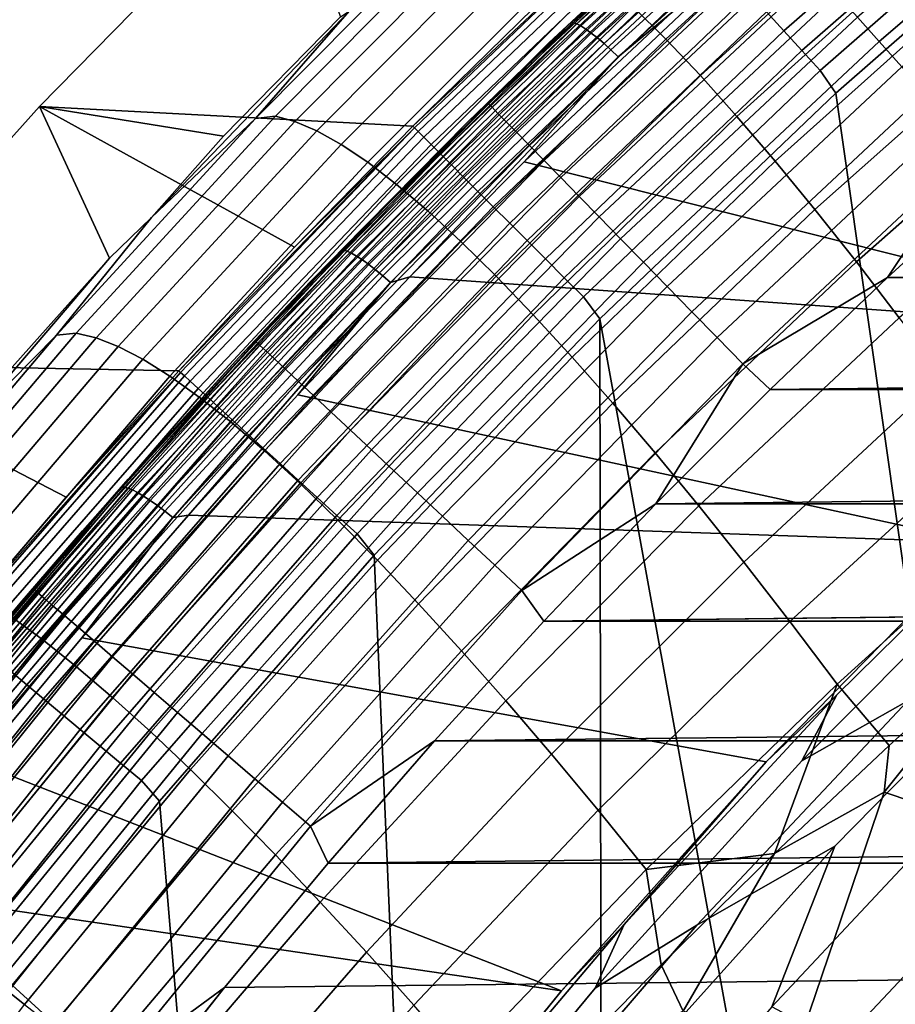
# Model space of a CAD drawing. Header units: metres. Extents: x -109 to 109, y -342 to 66.
# Tile 233 of 512: x -21.32 to -18.06, y 16.6 to 20.26. Entities that reach past the tile are written whole.
import ezdxf

# ---------------------------------------------------------------- set-up
doc = ezdxf.new("R2010")
doc.units = ezdxf.units.M
doc.layers.add('solid_K_24_62_16_000B91', color=7, linetype='CONTINUOUS')

msp = doc.modelspace()

# ---------------------------------------------------------------- linework, layer by layer
at = {"layer": 'solid_K_24_62_16_000B91'}
for points in [[(-17.842268, 21.514074, 46.173607), (-18.764767, 20.716875, 45.998764), (-19.349756, 20.173321, 83.426178), (-18.422287, 21.021067, 83.426178)], [(-17.610226, 21.100668, 30.917702), (-18.538956, 20.289537, 30.917702), (-18.474213, 20.218681, 30.953533), (-17.548725, 21.026979, 30.953533)], [(-18.373962, 21.061283, 46.044914), (-19.266317, 20.250523, 45.865173), (-18.764767, 20.716875, 45.998764)], [(-18.365559, 21.060125, 46.006561), (-19.257513, 20.249727, 45.8269), (-19.266317, 20.250523, 45.865173), (-18.373962, 21.061283, 46.044914)], [(-18.353992, 21.055079, 45.96936), (-19.245398, 20.245178, 45.78981), (-19.257513, 20.249727, 45.8269), (-18.365559, 21.060125, 46.006561)], [(-18.339462, 21.046227, 45.933956), (-19.230179, 20.236956, 45.754543), (-19.245398, 20.245178, 45.78981), (-18.353992, 21.055079, 45.96936)], [(-18.32222, 21.033726, 45.900951), (-19.212118, 20.225197, 45.721703), (-19.230179, 20.236956, 45.754543), (-18.339462, 21.046227, 45.933956)], [(-19.035259, 20.308283, -19.223019), (-18.238462, 21.040667, -19.13942), (-18.119801, 20.9142, -19.482697), (-18.913822, 20.18799, -19.554562)], [(-17.283556, 21.054626, 84.701141), (-18.200829, 20.269445, 84.701141), (-18.120041, 20.179186, 84.768677), (-17.206841, 20.960882, 84.768677)], [(-18.670053, 20.793674, 83.562515), (-18.422287, 21.021067, 83.426178), (-19.349756, 20.173321, 83.426178)], [(-18.302561, 21.017786, 45.870911), (-19.191523, 20.210108, 45.691853), (-19.212118, 20.225197, 45.721703), (-18.32222, 21.033726, 45.900951)], [(-18.280819, 20.998684, 45.844349), (-19.168749, 20.191942, 45.665501), (-19.191523, 20.210108, 45.691853), (-18.302561, 21.017786, 45.870911)], [(-17.548725, 21.026979, 30.953533), (-18.474213, 20.218681, 30.953533), (-18.407335, 20.145491, 30.979355), (-17.485199, 20.950863, 30.979355)], [(-18.257368, 20.976746, 45.821728), (-19.144186, 20.171017, 45.643101), (-19.168749, 20.191942, 45.665501), (-18.280819, 20.998684, 45.844349)], [(-18.232613, 20.952347, 45.803425), (-19.118254, 20.147686, 45.625038), (-19.144186, 20.171017, 45.643101), (-18.257368, 20.976746, 45.821728)], [(-18.206976, 20.925907, 45.789764), (-19.0914, 20.122353, 45.611622), (-19.118254, 20.147686, 45.625038), (-18.232613, 20.952347, 45.803425)], [(-17.485199, 20.950863, 30.979355), (-18.407335, 20.145491, 30.979355), (-18.339027, 20.070734, 30.994898), (-17.420313, 20.873117, 30.994898)], [(-17.206841, 20.960882, 84.768677), (-18.120041, 20.179186, 84.768677), (-18.035437, 20.084665, 84.824738), (-17.126501, 20.862711, 84.824738)], [(-18.206976, 20.925907, 45.789764), (-18.562588, 20.560162, 45.706104), (-19.0914, 20.122353, 45.611622)], [(-18.913822, 20.18799, -19.554562), (-18.119801, 20.9142, -19.482697), (-17.993982, 20.77109, -19.816877), (-18.785028, 20.051809, -19.877163)], [(-19.405348, 20.303947, 30.034899), (-20.34453, 20.855053), (-21.245571, 19.936373), (-19.855944, 19.863518, 30.034899)], [(-20.125645, 20.270897, -16.319471), (-20.560598, 19.826248, -16.385927), (-21.245571, 19.936373), (-20.34453, 20.855053)], [(-17.420313, 20.873117, 30.994898), (-18.339027, 20.070734, 30.994898), (-18.281124, 19.98698, 31), (-17.365379, 20.787556, 31)], [(-18.670053, 20.793674, 83.562515), (-19.349756, 20.173321, 83.426178), (-19.574427, 19.94742, 83.562515)], [(-18.670053, 20.793674, 83.562515), (-19.574427, 19.94742, 83.562515), (-19.561157, 19.933853, 83.699898), (-18.657398, 20.779533, 83.699898)], [(-18.657398, 20.779533, 83.699898), (-19.561157, 19.933853, 83.699898), (-19.539072, 19.911274, 83.834938), (-18.636333, 20.756001, 83.834938)], [(-16.970552, 16.970573, 31), (-17.365379, 20.787556, 31), (-18.281124, 19.98698, 31), (-17.736244, 16.168659, 31)], [(-18.636333, 20.756001, 83.834938), (-19.539072, 19.911274, 83.834938), (-19.50836, 19.879875, 83.966492), (-18.60704, 20.723272, 83.966492)], [(-18.785028, 20.051809, -19.877163), (-17.993982, 20.77109, -19.816877), (-17.861414, 20.611885, -20.141155), (-18.649292, 19.900261, -20.19005)], [(-18.764767, 20.716875, 45.998764), (-19.6528, 19.879177, 45.815044), (-20.238258, 19.284819, 83.426178), (-19.349756, 20.173321, 83.426178)], [(-18.939175, 20.727547, 30.136866), (-19.405348, 20.303947, 30.034899), (-19.855944, 19.863518, 30.034899)], [(-19.849833, 19.857182, 30.136866), (-18.939175, 20.727547, 30.136866), (-19.855944, 19.863518, 30.034899)], [(-19.836256, 19.843601, 30.237499), (-18.926222, 20.713369, 30.237499), (-18.939175, 20.727547, 30.136866), (-19.849833, 19.857182, 30.136866)], [(-18.926222, 20.713369, 30.237499), (-19.836256, 19.843601, 30.237499), (-19.815474, 19.822809, 30.335642), (-18.906391, 20.691668, 30.335642)], [(-19.266317, 20.250523, 45.865173), (-19.6528, 19.879177, 45.815044), (-18.764767, 20.716875, 45.998764)], [(-18.60704, 20.723272, 83.966492), (-19.50836, 19.879875, 83.966492), (-19.469282, 19.839924, 84.093422), (-18.569769, 20.681633, 84.093422)], [(-20.441929, 19.892145, -16.900801), (-19.666836, 20.673038, -16.730398), (-19.592552, 20.680992, -17.096046), (-20.367905, 19.90032, -17.254318)], [(-20.093655, 20.291533, -16.447681), (-19.666836, 20.673038, -16.730398), (-20.441929, 19.892145, -16.900801)], [(-20.367905, 19.90032, -17.254318), (-19.592552, 20.680992, -17.096046), (-19.521057, 20.660742, -17.461981), (-20.295223, 19.881504, -17.607929)], [(-18.906391, 20.691668, 30.335642), (-19.815474, 19.822809, 30.335642), (-19.787699, 19.795025, 30.430262), (-18.879892, 20.662664, 30.430262)], [(-18.569769, 20.681633, 84.093422), (-19.469282, 19.839924, 84.093422), (-19.422176, 19.791763, 84.214653), (-18.524837, 20.631435, 84.214653)], [(-20.295223, 19.881504, -17.607929), (-19.521057, 20.660742, -17.461981), (-19.440767, 20.623711, -17.824684), (-20.213554, 19.846722, -17.958279)], [(-18.879892, 20.662664, 30.430262), (-19.787699, 19.795025, 30.430262), (-19.753227, 19.76054, 30.520365), (-18.847002, 20.626669, 30.520365)], [(-20.213554, 19.846722, -17.958279), (-19.440767, 20.623711, -17.824684), (-19.35186, 20.569921, -18.183149), (-20.123083, 19.795998, -18.304388)], [(-18.847002, 20.626669, 30.520365), (-19.753227, 19.76054, 30.520365), (-19.712418, 19.719717, 30.605007), (-18.808064, 20.584055, 30.605007)], [(-18.524837, 20.631435, 84.214653), (-19.422176, 19.791763, 84.214653), (-19.367441, 19.735804, 84.32914), (-18.472631, 20.573109, 84.32914)], [(-18.649292, 19.900261, -20.19005), (-17.861414, 20.611885, -20.141155), (-17.722506, 20.437132, -20.454723), (-18.50703, 19.733866, -20.492443)], [(-20.123083, 19.795998, -18.304388), (-19.35186, 20.569921, -18.183149), (-19.25452, 20.499401, -18.536364), (-20.023994, 19.729359, -18.645285)], [(-18.808064, 20.584055, 30.605007), (-19.712418, 19.719717, 30.605007), (-19.665699, 19.672981, 30.683298), (-18.763489, 20.535273, 30.683298)], [(-18.562588, 20.560162, 45.706104), (-16.025553, 19.835035, 45.545349), (-16.900541, 19.093813, 45.381023), (-19.441216, 19.731426, 45.522377)], [(-19.0914, 20.122353, 45.611622), (-18.562588, 20.560162, 45.706104), (-19.441216, 19.731426, 45.522377)], [(-18.472631, 20.573109, 84.32914), (-19.367441, 19.735804, 84.32914), (-19.305546, 19.672523, 84.435905), (-18.413597, 20.507154, 84.435905)], [(-18.562588, 20.560162, 45.706104), (-15.455422, 20.282452, 45.644539), (-16.025553, 19.835035, 45.545349)], [(-18.763489, 20.535273, 30.683298), (-19.665699, 19.672981, 30.683298), (-19.613564, 19.620827, 30.754417), (-18.713745, 20.480831, 30.754417)], [(-20.023994, 19.729359, -18.645285), (-19.25452, 20.499401, -18.536364), (-19.148924, 20.412176, -18.883322), (-19.916471, 19.646826, -18.979996)], [(-18.413597, 20.507154, 84.435905), (-19.305546, 19.672523, 84.435905), (-19.23702, 19.602465, 84.534042), (-18.348236, 20.434132, 84.534042)], [(-18.713745, 20.480831, 30.754417), (-19.613564, 19.620827, 30.754417), (-19.556557, 19.563799, 30.817619), (-18.659355, 20.421305, 30.817619)], [(-18.659355, 20.421305, 30.817619), (-19.556557, 19.563799, 30.817619), (-19.495277, 19.502499, 30.872238), (-18.600887, 20.357317, 30.872238)], [(-18.348236, 20.434132, 84.534042), (-19.23702, 19.602465, 84.534042), (-19.162451, 19.526226, 84.622704), (-18.277111, 20.35467, 84.622704)], [(-18.50703, 19.733866, -20.492443), (-17.722506, 20.437132, -20.454723), (-17.577662, 20.247377, -20.756775), (-18.358664, 19.553146, -20.783564)], [(-19.916471, 19.646826, -18.979996), (-19.148924, 20.412176, -18.883322), (-19.035259, 20.308283, -19.223019), (-19.800701, 19.548431, -19.307547)], [(-18.600887, 20.357317, 30.872238), (-19.495277, 19.502499, 30.872238), (-19.430368, 19.437567, 30.917702), (-18.538956, 20.289537, 30.917702)], [(-18.277111, 20.35467, 84.622704), (-19.162451, 19.526226, 84.622704), (-19.082472, 19.444458, 84.701141), (-18.200829, 20.269445, 84.701141)], [(-19.800701, 19.548431, -19.307547), (-19.035259, 20.308283, -19.223019), (-18.913822, 20.18799, -19.554562), (-19.676987, 19.434433, -19.627077)], [(-20.093655, 20.291533, -16.447681), (-20.829683, 19.523787, -16.625793), (-20.560598, 19.826248, -16.385927), (-20.125645, 20.270897, -16.319471)], [(-20.093655, 20.291533, -16.447681), (-20.441929, 19.892145, -16.900801), (-20.829683, 19.523787, -16.625793)], [(-18.538956, 20.289537, 30.917702), (-19.430368, 19.437567, 30.917702), (-19.362513, 19.369686, 30.953533), (-18.474213, 20.218681, 30.953533)], [(-18.200829, 20.269445, 84.701141), (-19.082472, 19.444458, 84.701141), (-18.99777, 19.357862, 84.768677), (-18.120041, 20.179186, 84.768677)], [(-19.266317, 20.250523, 45.865173), (-20.12204, 19.402998, 45.67728), (-19.6528, 19.879177, 45.815044)], [(-19.257513, 20.249727, 45.8269), (-20.112854, 19.40258, 45.639091), (-20.12204, 19.402998, 45.67728), (-19.266317, 20.250523, 45.865173)], [(-19.245398, 20.245178, 45.78981), (-20.100212, 19.398552, 45.602119), (-20.112854, 19.40258, 45.639091), (-19.257513, 20.249727, 45.8269)], [(-19.230179, 20.236956, 45.754543), (-20.084333, 19.390982, 45.566998), (-20.100212, 19.398552, 45.602119), (-19.245398, 20.245178, 45.78981)], [(-19.212118, 20.225197, 45.721703), (-20.065489, 19.379999, 45.534328), (-20.084333, 19.390982, 45.566998), (-19.230179, 20.236956, 45.754543)], [(-18.358664, 19.553146, -20.783564), (-17.577662, 20.247377, -20.756775), (-17.42729, 20.043167, -21.046503), (-18.204609, 19.35862, -21.062634)], [(-19.191523, 20.210108, 45.691853), (-20.044003, 19.365793, 45.504673), (-20.065489, 19.379999, 45.534328), (-19.212118, 20.225197, 45.721703)], [(-19.168749, 20.191942, 45.665501), (-20.020241, 19.348606, 45.478535), (-20.044003, 19.365793, 45.504673), (-19.191523, 20.210108, 45.691853)], [(-18.474213, 20.218681, 30.953533), (-19.362513, 19.369686, 30.953533), (-19.292421, 19.299568, 30.979355), (-18.407335, 20.145491, 30.979355)], [(-19.574427, 19.94742, 83.562515), (-19.349756, 20.173321, 83.426178), (-20.238258, 19.284819, 83.426178)], [(-19.144186, 20.171017, 45.643101), (-19.994614, 19.328733, 45.456371), (-20.020241, 19.348606, 45.478535), (-19.168749, 20.191942, 45.665501)], [(-19.118254, 20.147686, 45.625038), (-19.967558, 19.306519, 45.438557), (-19.994614, 19.328733, 45.456371), (-19.144186, 20.171017, 45.643101)], [(-19.676987, 19.434433, -19.627077), (-18.913822, 20.18799, -19.554562), (-18.785028, 20.051809, -19.877163), (-19.54575, 19.305315, -19.937836)], [(-18.120041, 20.179186, 84.768677), (-18.99777, 19.357862, 84.768677), (-18.909069, 19.267176, 84.824738), (-18.035437, 20.084665, 84.824738)], [(-19.0914, 20.122353, 45.611622), (-19.939537, 19.282337, 45.425392), (-19.967558, 19.306519, 45.438557), (-19.118254, 20.147686, 45.625038)], [(-19.0914, 20.122353, 45.611622), (-19.867189, 19.302452, 45.427277), (-19.939537, 19.282337, 45.425392)], [(-19.0914, 20.122353, 45.611622), (-19.441216, 19.731426, 45.522377), (-19.867189, 19.302452, 45.427277)], [(-18.407335, 20.145491, 30.979355), (-19.292421, 19.299568, 30.979355), (-19.220829, 19.227949, 30.994898), (-18.339027, 20.070734, 30.994898)], [(-18.035437, 20.084665, 84.824738), (-18.909069, 19.267176, 84.824738), (-18.817127, 19.173176, 84.868843), (-17.947742, 19.986691, 84.868843)], [(-19.54575, 19.305315, -19.937836), (-18.785028, 20.051809, -19.877163), (-18.649292, 19.900261, -20.19005), (-19.407415, 19.16157, -20.239071)], [(-18.339027, 20.070734, 30.994898), (-19.220829, 19.227949, 30.994898), (-19.159988, 19.146116, 31), (-18.281124, 19.98698, 31)], [(-18.204609, 19.35862, -21.062634), (-17.42729, 20.043167, -21.046503), (-17.271801, 19.825052, -21.323099), (-18.045282, 19.150812, -21.328878)], [(-17.736244, 16.168659, 31), (-18.281124, 19.98698, 31), (-19.159988, 19.146116, 31), (-18.464031, 15.332304, 31)], [(-17.947742, 19.986691, 84.868843), (-18.817127, 19.173176, 84.868843), (-18.722729, 19.076666, 84.900612), (-17.857706, 19.886101, 84.900612)], [(-19.574427, 19.94742, 83.562515), (-20.238258, 19.284819, 83.426178), (-20.440481, 19.061989, 83.562515)], [(-19.574427, 19.94742, 83.562515), (-20.440481, 19.061989, 83.562515), (-20.426624, 19.049023, 83.699898), (-19.561157, 19.933853, 83.699898)], [(-20.296545, 19.41309, 30.034899), (-21.245571, 19.936373), (-22.105202, 18.978758), (-20.726933, 18.95289, 30.034899)], [(-20.985737, 19.372169, -16.454189), (-21.400854, 18.908878, -16.524313), (-22.105202, 18.978758), (-21.245571, 19.936373)], [(-20.296545, 19.41309, 30.034899), (-19.855944, 19.863518, 30.034899), (-21.245571, 19.936373)], [(-20.829683, 19.523787, -16.625793), (-20.985737, 19.372169, -16.454189), (-21.245571, 19.936373), (-20.560598, 19.826248, -16.385927)], [(-21.182762, 19.085155, -17.073826), (-20.441929, 19.892145, -16.900801), (-20.367905, 19.90032, -17.254318), (-21.10914, 19.093491, -17.41493)], [(-21.10914, 19.093491, -17.41493), (-20.367905, 19.90032, -17.254318), (-20.295223, 19.881504, -17.607929), (-21.035517, 19.076128, -17.755928)], [(-19.561157, 19.933853, 83.699898), (-20.426624, 19.049023, 83.699898), (-20.403563, 19.027443, 83.834938), (-19.539072, 19.911274, 83.834938)], [(-19.539072, 19.911274, 83.834938), (-20.403563, 19.027443, 83.834938), (-20.37149, 18.997433, 83.966492), (-19.50836, 19.879875, 83.966492)], [(-19.407415, 19.16157, -20.239071), (-18.649292, 19.900261, -20.19005), (-18.50703, 19.733866, -20.492443), (-19.262409, 19.003693, -20.530039)], [(-20.829683, 19.523787, -16.625793), (-20.441929, 19.892145, -16.900801), (-21.182762, 19.085155, -17.073826)], [(-21.035517, 19.076128, -17.755928), (-20.295223, 19.881504, -17.607929), (-20.213554, 19.846722, -17.958279), (-20.952763, 19.043631, -18.093634)], [(-19.6528, 19.879177, 45.815044), (-20.504541, 19.002417, 45.622757), (-20.238258, 19.284819, 83.426178)], [(-20.12204, 19.402998, 45.67728), (-20.504541, 19.002417, 45.622757), (-19.6528, 19.879177, 45.815044)], [(-19.50836, 19.879875, 83.966492), (-20.37149, 18.997433, 83.966492), (-20.330685, 18.959249, 84.093422), (-19.469282, 19.839924, 84.093422)], [(-19.849833, 19.857182, 30.136866), (-19.855944, 19.863518, 30.034899), (-20.296545, 19.41309, 30.034899)], [(-17.857706, 19.886101, 84.900612), (-18.722729, 19.076666, 84.900612), (-18.626682, 18.978472, 84.919785), (-17.766098, 19.783752, 84.919785)], [(-20.952763, 19.043631, -18.093634), (-20.213554, 19.846722, -17.958279), (-20.123083, 19.795998, -18.304388), (-20.861065, 18.996019, -18.427109)], [(-19.849833, 19.857182, 30.136866), (-20.296545, 19.41309, 30.034899), (-20.726933, 18.95289, 30.034899)], [(-20.720533, 18.946846, 30.136866), (-19.849833, 19.857182, 30.136866), (-20.726933, 18.95289, 30.034899)], [(-20.706362, 18.933889, 30.237499), (-19.836256, 19.843601, 30.237499), (-19.849833, 19.857182, 30.136866), (-20.720533, 18.946846, 30.136866)], [(-19.836256, 19.843601, 30.237499), (-20.706362, 18.933889, 30.237499), (-20.684668, 18.914051, 30.335642), (-19.815474, 19.822809, 30.335642)], [(-19.469282, 19.839924, 84.093422), (-20.330685, 18.959249, 84.093422), (-20.281494, 18.913219, 84.214653), (-19.422176, 19.791763, 84.214653)], [(-20.861065, 18.996019, -18.427109), (-20.123083, 19.795998, -18.304388), (-20.023994, 19.729359, -18.645285), (-20.760607, 18.933317, -18.755413)], [(-19.815474, 19.822809, 30.335642), (-20.684668, 18.914051, 30.335642), (-20.655674, 18.887541, 30.430262), (-19.787699, 19.795025, 30.430262)], [(-19.787699, 19.795025, 30.430262), (-20.655674, 18.887541, 30.430262), (-20.61969, 18.854635, 30.520365), (-19.753227, 19.76054, 30.520365)], [(-19.422176, 19.791763, 84.214653), (-20.281494, 18.913219, 84.214653), (-20.224337, 18.859735, 84.32914), (-19.367441, 19.735804, 84.32914)], [(-19.753227, 19.76054, 30.520365), (-20.61969, 18.854635, 30.520365), (-20.577091, 18.815683, 30.605007), (-19.712418, 19.719717, 30.605007)], [(-17.766098, 19.783752, 84.919785), (-18.626682, 18.978472, 84.919785), (-18.089027, 19.30094, 84.926178)], [(-17.766098, 19.783752, 84.919785), (-18.089027, 19.30094, 84.926178), (-17.643496, 19.707703, 84.926178)], [(-20.760607, 18.933317, -18.755413), (-20.023994, 19.729359, -18.645285), (-19.916471, 19.646826, -18.979996), (-20.651577, 18.855547, -19.077606)], [(-19.712418, 19.719717, 30.605007), (-20.577091, 18.815683, 30.605007), (-20.528324, 18.771091, 30.683298), (-19.665699, 19.672981, 30.683298)], [(-19.367441, 19.735804, 84.32914), (-20.224337, 18.859735, 84.32914), (-20.159704, 18.799255, 84.435905), (-19.305546, 19.672523, 84.435905)], [(-19.867189, 19.302452, 45.427277), (-19.441216, 19.731426, 45.522377), (-16.900541, 19.093813, 45.381023)], [(-19.262409, 19.003693, -20.530039), (-18.50703, 19.733866, -20.492443), (-18.358664, 19.553146, -20.783564), (-19.111158, 18.83218, -20.80999)], [(17.643488, 19.707708, 84.926178), (-17.643496, 19.707703, 84.926178), (-18.089027, 19.30094, 84.926178)], [(18.08902, 19.300947, 84.926178), (17.643488, 19.707708, 84.926178), (-18.089027, 19.30094, 84.926178)], [(-20.651577, 18.855547, -19.077606), (-19.916471, 19.646826, -18.979996), (-19.800701, 19.548431, -19.307547), (-20.534164, 18.762733, -19.392752)], [(-19.665699, 19.672981, 30.683298), (-20.528324, 18.771091, 30.683298), (-20.473902, 18.721327, 30.754417), (-19.613564, 19.620827, 30.754417)], [(-19.305546, 19.672523, 84.435905), (-20.159704, 18.799255, 84.435905), (-20.088146, 18.732296, 84.534042), (-19.23702, 19.602465, 84.534042)], [(-19.613564, 19.620827, 30.754417), (-20.473902, 18.721327, 30.754417), (-20.414394, 18.666914, 30.817619), (-19.556557, 19.563799, 30.817619)], [(-19.23702, 19.602465, 84.534042), (-20.088146, 18.732296, 84.534042), (-20.010277, 18.659431, 84.622704), (-19.162451, 19.526226, 84.622704)], [(-20.534164, 18.762733, -19.392752), (-19.800701, 19.548431, -19.307547), (-19.676987, 19.434433, -19.627077), (-20.408678, 18.655123, -19.700018)], [(-19.556557, 19.563799, 30.817619), (-20.414394, 18.666914, 30.817619), (-20.350426, 18.608423, 30.872238), (-19.495277, 19.502499, 30.872238)], [(-19.111158, 18.83218, -20.80999), (-18.358664, 19.553146, -20.783564), (-18.204609, 19.35862, -21.062634), (-18.954086, 18.647524, -21.078178)], [(-21.182762, 19.085155, -17.073826), (-21.533175, 18.732281, -16.806475), (-20.985737, 19.372169, -16.454189), (-20.829683, 19.523787, -16.625793)], [(-19.495277, 19.502499, 30.872238), (-20.350426, 18.608423, 30.872238), (-20.282671, 18.546469, 30.917702), (-19.430368, 19.437567, 30.917702)], [(-19.162451, 19.526226, 84.622704), (-20.010277, 18.659431, 84.622704), (-19.92676, 18.581282, 84.701141), (-19.082472, 19.444458, 84.701141)], [(-20.408678, 18.655123, -19.700018), (-19.676987, 19.434433, -19.627077), (-19.54575, 19.305315, -19.937836), (-20.275543, 18.533171, -19.998686)], [(-19.430368, 19.437567, 30.917702), (-20.282671, 18.546469, 30.917702), (-20.211838, 18.481699, 30.953533), (-19.362513, 19.369686, 30.953533)], [(-19.082472, 19.444458, 84.701141), (-19.92676, 18.581282, 84.701141), (-19.83831, 18.498516, 84.768677), (-18.99777, 19.357862, 84.768677)], [(-20.12204, 19.402998, 45.67728), (-20.939661, 18.52039, 45.481613), (-20.504541, 19.002417, 45.622757)], [(-20.112854, 19.40258, 45.639091), (-20.930111, 18.520365, 45.443508), (-20.939661, 18.52039, 45.481613), (-20.12204, 19.402998, 45.67728)], [(-20.100212, 19.398552, 45.602119), (-20.916971, 18.516876, 45.406654), (-20.930111, 18.520365, 45.443508), (-20.112854, 19.40258, 45.639091)], [(-20.084333, 19.390982, 45.566998), (-20.900463, 18.509983, 45.371685), (-20.916971, 18.516876, 45.406654), (-20.100212, 19.398552, 45.602119)], [(-20.065489, 19.379999, 45.534328), (-20.880873, 18.499807, 45.339195), (-20.900463, 18.509983, 45.371685), (-20.084333, 19.390982, 45.566998)], [(-21.533175, 18.732281, -16.806475), (-21.400854, 18.908878, -16.524313), (-20.985737, 19.372169, -16.454189)], [(-20.044003, 19.365793, 45.504673), (-20.858536, 18.486519, 45.309742), (-20.880873, 18.499807, 45.339195), (-20.065489, 19.379999, 45.534328)], [(-20.020241, 19.348606, 45.478535), (-20.833834, 18.470346, 45.283833), (-20.858536, 18.486519, 45.309742), (-20.044003, 19.365793, 45.504673)], [(-19.362513, 19.369686, 30.953533), (-20.211838, 18.481699, 30.953533), (-20.138672, 18.414797, 30.979355), (-19.292421, 19.299568, 30.979355)], [(-18.99777, 19.357862, 84.768677), (-19.83831, 18.498516, 84.768677), (-19.745686, 18.411842, 84.824738), (-18.909069, 19.267176, 84.824738)], [(-18.954086, 18.647524, -21.078178), (-18.204609, 19.35862, -21.062634), (-18.045282, 19.150812, -21.328878), (-18.79162, 18.45022, -21.333855)], [(-19.994614, 19.328733, 45.456371), (-20.807192, 18.451571, 45.261909), (-20.833834, 18.470346, 45.283833), (-20.020241, 19.348606, 45.478535)], [(-19.967558, 19.306519, 45.438557), (-20.779066, 18.43051, 45.24435), (-20.807192, 18.451571, 45.261909), (-19.994614, 19.328733, 45.456371)], [(-20.504541, 19.002417, 45.622757), (-20.916246, 18.549864, 45.523499), (-21.086004, 18.357349, 83.426178), (-20.238258, 19.284819, 83.426178)], [(-20.440481, 19.061989, 83.562515), (-20.238258, 19.284819, 83.426178), (-21.086004, 18.357349, 83.426178)], [(-19.939537, 19.282337, 45.425392), (-20.749937, 18.407526, 45.231453), (-20.779066, 18.43051, 45.24435), (-19.967558, 19.306519, 45.438557)], [(-19.939537, 19.282337, 45.425392), (-20.691341, 18.41625, 45.230812), (-20.749937, 18.407526, 45.231453)], [(-19.939537, 19.282337, 45.425392), (-20.283953, 18.864014, 45.330078), (-20.691341, 18.41625, 45.230812)], [(-19.867189, 19.302452, 45.427277), (-16.900541, 19.093813, 45.381023), (-17.739609, 18.314003, 45.208141), (-20.283953, 18.864014, 45.330078)], [(-19.939537, 19.282337, 45.425392), (-19.867189, 19.302452, 45.427277), (-20.283953, 18.864014, 45.330078)], [(-20.275543, 18.533171, -19.998686), (-19.54575, 19.305315, -19.937836), (-19.407415, 19.16157, -20.239071), (-20.135191, 18.397343, -20.288036)], [(-19.292421, 19.299568, 30.979355), (-20.138672, 18.414797, 30.979355), (-20.063938, 18.346462, 30.994898), (-19.220829, 19.227949, 30.994898)], [(-18.626682, 18.978472, 84.919785), (-18.525223, 18.884108, 84.926178), (-18.089027, 19.30094, 84.926178)], [(18.08902, 19.300947, 84.926178), (-18.089027, 19.30094, 84.926178), (-18.525223, 18.884108, 84.926178)], [(18.525215, 18.884115, 84.926178), (18.08902, 19.300947, 84.926178), (-18.525223, 18.884108, 84.926178)], [(-18.909069, 19.267176, 84.824738), (-19.745686, 18.411842, 84.824738), (-19.649675, 18.322002, 84.868843), (-18.817127, 19.173176, 84.868843)], [(-19.220829, 19.227949, 30.994898), (-20.063938, 18.346462, 30.994898), (-20.000061, 18.266813, 31), (-19.159988, 19.146116, 31)], [(-18.817127, 19.173176, 84.868843), (-19.649675, 18.322002, 84.868843), (-19.5511, 18.229763, 84.900612), (-18.722729, 19.076666, 84.900612)], [(-20.135191, 18.397343, -20.288036), (-19.407415, 19.16157, -20.239071), (-19.262409, 19.003693, -20.530039), (-19.988056, 18.248112, -20.567354)], [(-19.152418, 14.463225, 31), (-19.159988, 19.146116, 31), (-20.000061, 18.266813, 31), (-19.799986, 13.563207, 31)], [(-19.152418, 14.463225, 31), (-18.464031, 15.332304, 31), (-19.159988, 19.146116, 31)], [(-18.79162, 18.45022, -21.333855), (-18.045282, 19.150812, -21.328878), (-17.881102, 18.930241, -21.581518), (-18.624184, 18.240765, -21.576273)], [(-21.888691, 18.253765, -17.249088), (-21.182762, 19.085155, -17.073826), (-21.10914, 19.093491, -17.41493), (-21.815613, 18.262201, -17.577513)], [(-21.533175, 18.732281, -16.806475), (-21.182762, 19.085155, -17.073826), (-21.888691, 18.253765, -17.249088)], [(-21.815613, 18.262201, -17.577513), (-21.10914, 19.093491, -17.41493), (-21.035517, 19.076128, -17.755928), (-21.741299, 18.246309, -17.905622)], [(-21.741299, 18.246309, -17.905622), (-21.035517, 19.076128, -17.755928), (-20.952763, 19.043631, -18.093634), (-21.657753, 18.216124, -18.230419)], [(-20.440481, 19.061989, 83.562515), (-21.086004, 18.357349, 83.426178), (-21.266521, 18.139118, 83.562515)], [(-20.440481, 19.061989, 83.562515), (-21.266521, 18.139118, 83.562515), (-21.252106, 18.126778, 83.699898), (-20.426624, 19.049023, 83.699898)], [(-18.722729, 19.076666, 84.900612), (-19.5511, 18.229763, 84.900612), (-19.450804, 18.135912, 84.919785), (-18.626682, 18.978472, 84.919785)], [(-21.657753, 18.216124, -18.230419), (-20.952763, 19.043631, -18.093634), (-20.861065, 18.996019, -18.427109), (-21.565165, 18.171661, -18.550999)], [(-20.426624, 19.049023, 83.699898), (-21.252106, 18.126778, 83.699898), (-21.228111, 18.106237, 83.834938), (-20.403563, 19.027443, 83.834938)], [(-20.403563, 19.027443, 83.834938), (-21.228111, 18.106237, 83.834938), (-21.194744, 18.077677, 83.966492), (-20.37149, 18.997433, 83.966492)], [(-21.565165, 18.171661, -18.550999), (-20.861065, 18.996019, -18.427109), (-20.760607, 18.933317, -18.755413), (-21.463722, 18.11294, -18.866455)], [(-20.37149, 18.997433, 83.966492), (-21.194744, 18.077677, 83.966492), (-21.15229, 18.041334, 84.093422), (-20.330685, 18.959249, 84.093422)], [(-20.939661, 18.52039, 45.481613), (-20.916246, 18.549864, 45.523499), (-20.504541, 19.002417, 45.622757)], [(-19.988056, 18.248112, -20.567354), (-19.262409, 19.003693, -20.530039), (-19.111158, 18.83218, -20.80999), (-19.834568, 18.085939, -20.835924)], [(-21.146887, 18.483154, 30.034899), (-22.105202, 18.978758), (-22.921698, 17.984131), (-21.556198, 18.004114, 30.034899)], [(-21.146887, 18.483154, 30.034899), (-20.726933, 18.95289, 30.034899), (-22.105202, 18.978758)], [(-20.330685, 18.959249, 84.093422), (-21.15229, 18.041334, 84.093422), (-21.10111, 17.997526, 84.214653), (-20.281494, 18.913219, 84.214653)], [(-20.720533, 18.946846, 30.136866), (-20.726933, 18.95289, 30.034899), (-21.146887, 18.483154, 30.034899)], [(-18.626682, 18.978472, 84.919785), (-19.450804, 18.135912, 84.919785), (-18.951799, 18.457464, 84.926178)], [(-18.626682, 18.978472, 84.919785), (-18.951799, 18.457464, 84.926178), (-18.525223, 18.884108, 84.926178)], [(-20.720533, 18.946846, 30.136866), (-21.146887, 18.483154, 30.034899), (-21.556198, 18.004114, 30.034899)], [(-21.549526, 17.998373, 30.136866), (-20.720533, 18.946846, 30.136866), (-21.556198, 18.004114, 30.034899)], [(-21.534788, 17.986065, 30.237499), (-20.706362, 18.933889, 30.237499), (-20.720533, 18.946846, 30.136866), (-21.549526, 17.998373, 30.136866)], [(-20.706362, 18.933889, 30.237499), (-21.534788, 17.986065, 30.237499), (-21.512224, 17.967218, 30.335642), (-20.684668, 18.914051, 30.335642)], [(-20.684668, 18.914051, 30.335642), (-21.512224, 17.967218, 30.335642), (-21.482073, 17.942036, 30.430262), (-20.655674, 18.887541, 30.430262)], [(-21.463722, 18.11294, -18.866455), (-20.760607, 18.933317, -18.755413), (-20.651577, 18.855547, -19.077606), (-21.353613, 18.039982, -19.175882)], [(-20.281494, 18.913219, 84.214653), (-21.10111, 17.997526, 84.214653), (-21.041643, 17.946623, 84.32914), (-20.224337, 18.859735, 84.32914)], [(-18.624184, 18.240765, -21.576273), (-17.881102, 18.930241, -21.581518), (-17.712484, 18.697428, -21.819775), (-18.452206, 18.01965, -21.804686)], [(-20.655674, 18.887541, 30.430262), (-21.482073, 17.942036, 30.430262), (-21.444649, 17.910778, 30.520365), (-20.61969, 18.854635, 30.520365)], [(18.525215, 18.884115, 84.926178), (-18.525223, 18.884108, 84.926178), (-18.951799, 18.457464, 84.926178)], [(18.951792, 18.457472, 84.926178), (18.525215, 18.884115, 84.926178), (-18.951799, 18.457464, 84.926178)], [(-20.61969, 18.854635, 30.520365), (-21.444649, 17.910778, 30.520365), (-21.400345, 17.873775, 30.605007), (-20.577091, 18.815683, 30.605007)], [(-21.353613, 18.039982, -19.175882), (-20.651577, 18.855547, -19.077606), (-20.534164, 18.762733, -19.392752), (-21.235029, 17.95281, -19.478382)], [(-20.224337, 18.859735, 84.32914), (-21.041643, 17.946623, 84.32914), (-20.974398, 17.889061, 84.435905), (-20.159704, 18.799255, 84.435905)], [(-20.691341, 18.41625, 45.230812), (-20.283953, 18.864014, 45.330078), (-17.739609, 18.314003, 45.208141)], [(-20.577091, 18.815683, 30.605007), (-21.400345, 17.873775, 30.605007), (-21.349627, 17.831417, 30.683298), (-20.528324, 18.771091, 30.683298)], [(-19.834568, 18.085939, -20.835924), (-19.111158, 18.83218, -20.80999), (-18.954086, 18.647524, -21.078178), (-19.675161, 17.911299, -21.093025)], [(-20.528324, 18.771091, 30.683298), (-21.349627, 17.831417, 30.683298), (-21.293026, 17.784143, 30.754417), (-20.473902, 18.721327, 30.754417)], [(-20.159704, 18.799255, 84.435905), (-20.974398, 17.889061, 84.435905), (-20.89995, 17.825333, 84.534042), (-20.088146, 18.732296, 84.534042)], [(-21.235029, 17.95281, -19.478382), (-20.534164, 18.762733, -19.392752), (-20.408678, 18.655123, -19.700018), (-21.10828, 17.851654, -19.773153)], [(-20.088146, 18.732296, 84.534042), (-20.89995, 17.825333, 84.534042), (-20.818932, 17.755983, 84.622704), (-20.010277, 18.659431, 84.622704)], [(-20.473902, 18.721327, 30.754417), (-21.293026, 17.784143, 30.754417), (-21.231138, 17.732454, 30.817619), (-20.414394, 18.666914, 30.817619)], [(-18.452206, 18.01965, -21.804686), (-17.712484, 18.697428, -21.819775), (-17.53985, 18.452894, -22.042871), (-18.276112, 17.787369, -22.018345)], [(-20.414394, 18.666914, 30.817619), (-21.231138, 17.732454, 30.817619), (-21.164612, 17.676891, 30.872238), (-20.350426, 18.608423, 30.872238)], [(-21.10828, 17.851654, -19.773153), (-20.408678, 18.655123, -19.700018), (-20.275543, 18.533171, -19.998686), (-20.973799, 17.736942, -20.059511)], [(-20.010277, 18.659431, 84.622704), (-20.818932, 17.755983, 84.622704), (-20.73204, 17.681604, 84.701141), (-19.92676, 18.581282, 84.701141)], [(-19.675161, 17.911299, -21.093025), (-18.954086, 18.647524, -21.078178), (-18.79162, 18.45022, -21.333855), (-19.510265, 17.724655, -21.337942)], [(-20.350426, 18.608423, 30.872238), (-21.164612, 17.676891, 30.872238), (-21.094145, 17.618038, 30.917702), (-20.282671, 18.546469, 30.917702)], [(-19.92676, 18.581282, 84.701141), (-20.73204, 17.681604, 84.701141), (-20.640017, 17.602833, 84.768677), (-19.83831, 18.498516, 84.768677)], [(-20.916246, 18.549864, 45.523499), (-21.31822, 18.088125, 45.422237), (-21.086004, 18.357349, 83.426178)], [(-20.939661, 18.52039, 45.481613), (-21.31822, 18.088125, 45.422237), (-20.916246, 18.549864, 45.523499)], [(-20.282671, 18.546469, 30.917702), (-21.094145, 17.618038, 30.917702), (-21.020479, 17.556511, 30.953533), (-20.211838, 18.481699, 30.953533)], [(-18.54097, 17.497259, 45.027077), (-17.739609, 18.314003, 45.208141), (-17.447433, 18.563581, 44.4907), (-18.277668, 17.746727, 44.4907)], [(-17.447433, 18.563581, 44.4907), (-17.601095, 18.312418, 43.340183), (-18.407671, 17.501455, 43.340183), (-18.277668, 17.746727, 44.4907)], [(-20.939661, 18.52039, 45.481613), (-21.717796, 17.604427, 45.278549), (-21.31822, 18.088125, 45.422237)], [(-20.930111, 18.520365, 45.443508), (-21.707901, 17.604809, 45.240536), (-21.717796, 17.604427, 45.278549), (-20.939661, 18.52039, 45.481613)], [(-20.916971, 18.516876, 45.406654), (-21.694286, 17.601879, 45.203808), (-21.707901, 17.604809, 45.240536), (-20.930111, 18.520365, 45.443508)], [(-20.900463, 18.509983, 45.371685), (-21.677183, 17.595688, 45.168991), (-21.694286, 17.601879, 45.203808), (-20.916971, 18.516876, 45.406654)], [(-20.880873, 18.499807, 45.339195), (-21.656885, 17.586344, 45.136684), (-21.677183, 17.595688, 45.168991), (-20.900463, 18.509983, 45.371685)], [(-20.973799, 17.736942, -20.059511), (-20.275543, 18.533171, -19.998686), (-20.135191, 18.397343, -20.288036), (-20.832022, 17.609118, -20.336765)], [(-18.407671, 17.501455, 43.340183), (-17.601095, 18.312418, 43.340183), (-17.191492, 18.52306, 42.19429), (-18.013397, 17.724804, 42.19429)], [(-20.858536, 18.486519, 45.309742), (-21.633741, 17.574005, 45.107441), (-21.656885, 17.586344, 45.136684), (-20.880873, 18.499807, 45.339195)], [(-20.833834, 18.470346, 45.283833), (-21.608147, 17.558886, 45.081764), (-21.633741, 17.574005, 45.107441), (-20.858536, 18.486519, 45.309742)], [(-20.211838, 18.481699, 30.953533), (-21.020479, 17.556511, 30.953533), (-20.944384, 17.492958, 30.979355), (-20.138672, 18.414797, 30.979355)], [(-19.83831, 18.498516, 84.768677), (-20.640017, 17.602833, 84.768677), (-20.543648, 17.52034, 84.824738), (-19.745686, 18.411842, 84.824738)], [(-20.807192, 18.451571, 45.261909), (-21.580542, 17.541241, 45.060093), (-21.608147, 17.558886, 45.081764), (-20.833834, 18.470346, 45.283833)], [(-20.779066, 18.43051, 45.24435), (-21.551399, 17.521376, 45.042797), (-21.580542, 17.541241, 45.060093), (-20.807192, 18.451571, 45.261909)], [(-19.510265, 17.724655, -21.337942), (-18.79162, 18.45022, -21.333855), (-18.624184, 18.240765, -21.576273), (-19.340315, 17.526476, -21.56996)], [(-19.450804, 18.135912, 84.919785), (-19.368544, 18.021236, 84.926178), (-18.951799, 18.457464, 84.926178)], [(18.951792, 18.457472, 84.926178), (-18.951799, 18.457464, 84.926178), (-19.368544, 18.021236, 84.926178)], [(19.368538, 18.021244, 84.926178), (18.951792, 18.457472, 84.926178), (-19.368544, 18.021236, 84.926178)], [(-18.276112, 17.787369, -22.018345), (-17.53985, 18.452894, -22.042871), (-17.647474, 17.950842, -22.237139), (-18.081825, 17.558966, -22.217051)], [(-20.749937, 18.407526, 45.231453), (-21.521219, 17.49963, 45.030178), (-21.551399, 17.521376, 45.042797), (-20.779066, 18.43051, 45.24435)], [(-21.521219, 17.49963, 45.030178), (-20.749937, 18.407526, 45.231453), (-21.089056, 17.959442, 45.129539), (-21.476992, 17.493677, 45.026279)], [(-20.691341, 18.41625, 45.230812), (-17.739609, 18.314003, 45.208141), (-18.54097, 17.497259, 45.027077), (-21.089056, 17.959442, 45.129539)], [(-20.749937, 18.407526, 45.231453), (-20.691341, 18.41625, 45.230812), (-21.089056, 17.959442, 45.129539)], [(-20.138672, 18.414797, 30.979355), (-20.944384, 17.492958, 30.979355), (-20.866661, 17.428043, 30.994898), (-20.063938, 18.346462, 30.994898)], [(-20.832022, 17.609118, -20.336765), (-20.135191, 18.397343, -20.288036), (-19.988056, 18.248112, -20.567354), (-20.683382, 17.468618, -20.604233)], [(-19.745686, 18.411842, 84.824738), (-20.543648, 17.52034, 84.824738), (-20.443758, 17.434835, 84.868843), (-19.649675, 18.322002, 84.868843)], [(-21.31822, 18.088125, 45.422237), (-21.710247, 17.617409, 45.318993), (-21.891285, 17.392778, 83.426178), (-21.086004, 18.357349, 83.426178)], [(-21.266521, 18.139118, 83.562515), (-21.086004, 18.357349, 83.426178), (-21.891285, 17.392778, 83.426178)], [(-20.063938, 18.346462, 30.994898), (-20.866661, 17.428043, 30.994898), (-20.799562, 17.350998, 31), (-20.000061, 18.266813, 31)], [(-19.649675, 18.322002, 84.868843), (-20.443758, 17.434835, 84.868843), (-20.3412, 17.347046, 84.900612), (-19.5511, 18.229763, 84.900612)], [(-19.799986, 13.563207, 31), (-20.000061, 18.266813, 31), (-20.799562, 17.350998, 31), (-20.405186, 12.634414, 31)], [(-20.683382, 17.468618, -20.604233), (-19.988056, 18.248112, -20.567354), (-19.834568, 18.085939, -20.835924), (-20.52832, 17.315886, -20.861227)], [(-19.5511, 18.229763, 84.900612), (-20.3412, 17.347046, 84.900612), (-20.236851, 17.257723, 84.919785), (-19.450804, 18.135912, 84.919785)], [(-19.340315, 17.526476, -21.56996), (-18.624184, 18.240765, -21.576273), (-18.452206, 18.01965, -21.804686), (-19.165739, 17.317228, -21.788361)], [(-17.647474, 17.950842, -22.237139), (-17.316002, 18.165903, -22.28595), (-17.67087, 17.239334, -22.569874), (-18.100445, 17.384413, -22.28595)], [(-21.266521, 18.139118, 83.562515), (-21.891285, 17.392778, 83.426178), (-22.050934, 17.180611, 83.562515)], [(-21.266521, 18.139118, 83.562515), (-22.050934, 17.180611, 83.562515), (-22.035984, 17.168921, 83.699898), (-21.252106, 18.126778, 83.699898)], [(-21.252106, 18.126778, 83.699898), (-22.035984, 17.168921, 83.699898), (-22.011105, 17.149462, 83.834938), (-21.228111, 18.106237, 83.834938)], [(-21.228111, 18.106237, 83.834938), (-22.011105, 17.149462, 83.834938), (-21.976507, 17.122404, 83.966492), (-21.194744, 18.077677, 83.966492)], [(-19.450804, 18.135912, 84.919785), (-20.236851, 17.257723, 84.919785), (-19.775284, 17.575592, 84.926178), (-19.368544, 18.021236, 84.926178)], [(-21.194744, 18.077677, 83.966492), (-21.976507, 17.122404, 83.966492), (-21.932487, 17.087976, 84.093422), (-21.15229, 18.041334, 84.093422)], [(-21.717796, 17.604427, 45.278549), (-21.710247, 17.617409, 45.318993), (-21.31822, 18.088125, 45.422237)], [(-20.52832, 17.315886, -20.861227), (-19.834568, 18.085939, -20.835924), (-19.675161, 17.911299, -21.093025), (-20.367271, 17.151361, -21.107063)], [(-22.02195, 17.201775, -19.274553), (-21.353613, 18.039982, -19.175882), (-21.235029, 17.95281, -19.478382), (-21.902672, 17.120281, -19.564188)], [(-21.15229, 18.041334, 84.093422), (-21.932487, 17.087976, 84.093422), (-21.879419, 17.046474, 84.214653), (-21.10111, 17.997526, 84.214653)], [(-21.10111, 17.997526, 84.214653), (-21.879419, 17.046474, 84.214653), (-21.81776, 16.998251, 84.32914), (-21.041643, 17.946623, 84.32914)], [(19.368538, 18.021244, 84.926178), (-19.368544, 18.021236, 84.926178), (-19.775284, 17.575592, 84.926178)], [(19.775276, 17.5756, 84.926178), (19.368538, 18.021244, 84.926178), (-19.775284, 17.575592, 84.926178)], [(-19.165739, 17.317228, -21.788361), (-18.452206, 18.01965, -21.804686), (-18.276112, 17.787369, -22.018345), (-18.986973, 17.097382, -21.992428)], [(-18.798275, 16.890116, 42.19429), (-18.013397, 17.724804, 42.19429), (-17.486265, 17.995186, 41.055355), (-18.284197, 17.183842, 41.055355)], [(-17.486265, 17.995186, 41.055355), (-17.747444, 17.409214, 39.925716), (-18.519754, 16.58527, 39.925716), (-18.284197, 17.183842, 41.055355)], [(-21.089056, 17.959442, 45.129539), (-18.54097, 17.497259, 45.027077), (-19.302923, 16.645323, 44.838203), (-21.476992, 17.493677, 45.026279)], [(-21.902672, 17.120281, -19.564188), (-21.235029, 17.95281, -19.478382), (-21.10828, 17.851654, -19.773153), (-21.775181, 17.025621, -19.846258)], [(-21.041643, 17.946623, 84.32914), (-21.81776, 16.998251, 84.32914), (-21.748034, 16.94372, 84.435905), (-20.974398, 17.889061, 84.435905)], [(-18.081825, 17.558966, -22.217051), (-17.647474, 17.950842, -22.237139), (-18.100445, 17.384413, -22.28595)], [(-20.974398, 17.889061, 84.435905), (-21.748034, 16.94372, 84.435905), (-21.670839, 16.883348, 84.534042), (-20.89995, 17.825333, 84.534042)], [(-20.367271, 17.151361, -21.107063), (-19.675161, 17.911299, -21.093025), (-19.510265, 17.724655, -21.337942), (-20.200672, 16.975487, -21.341055)], [(-21.775181, 17.025621, -19.846258), (-21.10828, 17.851654, -19.773153), (-20.973799, 17.736942, -20.059511), (-21.639914, 16.918198, -20.120106)], [(-21.349627, 17.831417, 30.683298), (-22.127953, 16.855848, 30.683298), (-22.06929, 16.811163, 30.754417), (-21.293026, 17.784143, 30.754417)], [(-20.89995, 17.825333, 84.534042), (-21.670839, 16.883348, 84.534042), (-21.586834, 16.81765, 84.622704), (-20.818932, 17.755983, 84.622704)], [(-21.293026, 17.784143, 30.754417), (-22.06929, 16.811163, 30.754417), (-22.005146, 16.7623, 30.817619), (-21.231138, 17.732454, 30.817619)], [(-18.986973, 17.097382, -21.992428), (-18.276112, 17.787369, -22.018345), (-18.509792, 17.156168, -22.196285)], [(-18.276112, 17.787369, -22.018345), (-18.081825, 17.558966, -22.217051), (-18.509792, 17.156168, -22.196285)], [(-20.818932, 17.755983, 84.622704), (-21.586834, 16.81765, 84.622704), (-21.496738, 16.747187, 84.701141), (-20.73204, 17.681604, 84.701141)], [(-18.277668, 17.746727, 44.4907), (-18.407671, 17.501455, 43.340183), (-19.176918, 16.655001, 43.340183), (-19.0697, 16.89278, 44.4907)], [(-18.54097, 17.497259, 45.027077), (-18.277668, 17.746727, 44.4907), (-19.0697, 16.89278, 44.4907)], [(-21.231138, 17.732454, 30.817619), (-22.005146, 16.7623, 30.817619), (-21.936193, 16.709778, 30.872238), (-21.164612, 17.676891, 30.872238)], [(-21.639914, 16.918198, -20.120106), (-20.973799, 17.736942, -20.059511), (-20.832022, 17.609118, -20.336765), (-21.497309, 16.798424, -20.385077)], [(-20.200672, 16.975487, -21.341055), (-19.510265, 17.724655, -21.337942), (-19.340315, 17.526476, -21.56996), (-20.028957, 16.7887, -21.562517)], [(-19.176918, 16.655001, 43.340183), (-18.407671, 17.501455, 43.340183), (-18.013397, 17.724804, 42.19429), (-18.798275, 16.890116, 42.19429)], [(-21.164612, 17.676891, 30.872238), (-21.936193, 16.709778, 30.872238), (-21.863159, 16.654144, 30.917702), (-21.094145, 17.618038, 30.917702)], [(-20.73204, 17.681604, 84.701141), (-21.496738, 16.747187, 84.701141), (-21.40132, 16.672562, 84.768677), (-20.640017, 17.602833, 84.768677)], [(-21.094145, 17.618038, 30.917702), (-21.863159, 16.654144, 30.917702), (-21.786806, 16.595984, 30.953533), (-21.020479, 17.556511, 30.953533)], [(-21.497309, 16.798424, -20.385077), (-20.832022, 17.609118, -20.336765), (-20.683382, 17.468618, -20.604233), (-21.347805, 16.666714, -20.640514)], [(-20.640017, 17.602833, 84.768677), (-21.40132, 16.672562, 84.768677), (-21.301395, 16.594414, 84.824738), (-20.543648, 17.52034, 84.824738)], [(-21.020479, 17.556511, 30.953533), (-21.786806, 16.595984, 30.953533), (-21.707939, 16.535908, 30.979355), (-20.944384, 17.492958, 30.979355)], [(-20.236851, 17.257723, 84.919785), (-20.171722, 17.120865, 84.926178), (-19.775284, 17.575592, 84.926178)], [(19.775276, 17.5756, 84.926178), (-19.775284, 17.575592, 84.926178), (-20.171722, 17.120865, 84.926178)], [(20.171715, 17.120872, 84.926178), (19.775276, 17.5756, 84.926178), (-20.171722, 17.120865, 84.926178)], [(-18.509792, 17.156168, -22.196285), (-18.081825, 17.558966, -22.217051), (-18.100445, 17.384413, -22.28595)], [(-20.543648, 17.52034, 84.824738), (-21.301395, 16.594414, 84.824738), (-21.197821, 16.513411, 84.868843), (-20.443758, 17.434835, 84.868843)], [(-20.028957, 16.7887, -21.562517), (-19.340315, 17.526476, -21.56996), (-19.165739, 17.317228, -21.788361), (-19.852564, 16.591444, -21.770763)], [(-21.854815, 17.019304, 44.921116), (-21.476992, 17.493677, 45.026279), (-19.302923, 16.645323, 44.838203)], [(-20.944384, 17.492958, 30.979355), (-21.707939, 16.535908, 30.979355), (-21.627382, 16.474545, 30.994898), (-20.866661, 17.428043, 30.994898)], [(-19.302923, 16.645323, 44.838203), (-18.54097, 17.497259, 45.027077), (-19.0697, 16.89278, 44.4907)], [(-21.347805, 16.666714, -20.640514), (-20.683382, 17.468618, -20.604233), (-20.52832, 17.315886, -20.861227), (-21.191839, 16.523479, -20.885769)], [(-20.866661, 17.428043, 30.994898), (-21.627382, 16.474545, 30.994898), (-21.556967, 16.400492, 31), (-20.799562, 17.350998, 31)], [(-20.443758, 17.434835, 84.868843), (-21.197821, 16.513411, 84.868843), (-21.09148, 16.430244, 84.900612), (-20.3412, 17.347046, 84.900612)], [(-18.519754, 16.58527, 39.925716), (-17.747444, 17.409214, 39.925716), (-17.49976, 17.258991, 38.807678), (-18.262974, 16.449261, 38.807678)], [(-18.509792, 17.156168, -22.196285), (-18.100445, 17.384413, -22.28595), (-18.424801, 16.431099, -22.569874), (-18.849651, 16.569084, -22.28595)], [(-18.100445, 17.384413, -22.28595), (-17.67087, 17.239334, -22.569874), (-18.046566, 16.266075, -22.877867), (-18.424801, 16.431099, -22.569874)], [(-20.405186, 12.634414, 31), (-20.799562, 17.350998, 31), (-21.556967, 16.400492, 31), (-20.966978, 11.678433, 31)], [(-20.3412, 17.347046, 84.900612), (-21.09148, 16.430244, 84.900612), (-20.983282, 16.345625, 84.919785), (-20.236851, 17.257723, 84.919785)], [(-21.191839, 16.523479, -20.885769), (-20.52832, 17.315886, -20.861227), (-20.367271, 17.151361, -21.107063), (-21.029854, 16.369135, -21.120184)], [(-19.852564, 16.591444, -21.770763), (-19.165739, 17.317228, -21.788361), (-18.986973, 17.097382, -21.992428), (-19.671932, 16.384157, -21.965109)], [(-20.236851, 17.257723, 84.919785), (-20.983282, 16.345625, 84.919785), (-20.55777, 16.65715, 84.926178), (-20.171722, 17.120865, 84.926178)], [(-17.541714, 16.742313, 37.711193), (-17.923845, 16.332561, 37.711193), (-18.262974, 16.449261, 38.807678), (-17.49976, 17.258991, 38.807678)], [(-21.029854, 16.369135, -21.120184), (-20.367271, 17.151361, -21.107063), (-20.200672, 16.975487, -21.341055), (-20.862286, 16.204094, -21.343105)], [(-19.544512, 16.02071, 42.19429), (-18.798275, 16.890116, 42.19429), (-18.284197, 17.183842, 41.055355), (-19.044519, 16.337151, 41.055355)], [(-18.284197, 17.183842, 41.055355), (-18.519754, 16.58527, 39.925716), (-19.253851, 15.727102, 39.925716), (-19.044519, 16.337151, 41.055355)], [(-18.986973, 17.097382, -21.992428), (-18.509792, 17.156168, -22.196285), (-18.930939, 16.742723, -22.174839)], [(-18.930939, 16.742723, -22.174839), (-18.509792, 17.156168, -22.196285), (-18.849651, 16.569084, -22.28595)], [(20.171715, 17.120872, 84.926178), (-20.55777, 16.65715, 84.926178), (-20.93309, 16.184858, 84.926178), (20.557764, 16.657158, 84.926178)], [(20.171715, 17.120872, 84.926178), (-20.171722, 17.120865, 84.926178), (-20.55777, 16.65715, 84.926178)], [(-19.671932, 16.384157, -21.965109), (-18.986973, 17.097382, -21.992428), (-18.930939, 16.742723, -22.174839), (-19.344881, 16.318897, -22.152712)], [(-21.854815, 17.019304, 44.921116), (-19.302923, 16.645323, 44.838203), (-20.023844, 15.760003, 44.641933), (-22.222467, 16.536383, 44.814053)], [(-20.862286, 16.204094, -21.343105), (-20.200672, 16.975487, -21.341055), (-20.028957, 16.7887, -21.562517), (-20.689575, 16.02877, -21.553883)], [(-19.0697, 16.89278, 44.4907), (-19.176918, 16.655001, 43.340183), (-19.907278, 15.774776, 43.340183), (-19.821875, 16.003523, 44.4907)], [(-19.907278, 15.774776, 43.340183), (-19.176918, 16.655001, 43.340183), (-18.798275, 16.890116, 42.19429), (-19.544512, 16.02071, 42.19429)], [(-19.302923, 16.645323, 44.838203), (-19.0697, 16.89278, 44.4907), (-19.821875, 16.003523, 44.4907)], [(-20.689575, 16.02877, -21.553883), (-20.028957, 16.7887, -21.562517), (-19.852564, 16.591444, -21.770763), (-20.512159, 15.843575, -21.751856)], [(-17.504566, 16.750319, 37.635696), (-18.258488, 15.925155, 37.635696), (-17.541714, 16.742313, 37.711193)], [(-17.853899, 16.354702, 37.558521), (-18.258488, 15.925155, 37.635696), (-17.504566, 16.750319, 37.635696)], [(-17.449324, 16.772318, 37.480381), (-17.884043, 16.303406, 37.401829), (-18.202284, 15.952004, 37.480381)], [(-17.449324, 16.772318, 37.480381), (-18.202284, 15.952004, 37.480381), (-17.853899, 16.354702, 37.558521)], [(-19.344881, 16.318897, -22.152712), (-18.930939, 16.742723, -22.174839), (-18.849651, 16.569084, -22.28595)], [(-18.258488, 15.925155, 37.635696), (-17.923845, 16.332561, 37.711193), (-17.541714, 16.742313, 37.711193)], [(-21.40132, 16.672562, 84.768677), (-22.120728, 15.709528, 84.768677), (-22.017445, 15.635877, 84.824738), (-21.301395, 16.594414, 84.824738)], [(-21.980736, 15.843895, -20.676041), (-21.347805, 16.666714, -20.640514), (-21.191839, 16.523479, -20.885769), (-21.824553, 15.710178, -20.909412)], [(20.557764, 16.657158, 84.926178), (-20.93309, 16.184858, 84.926178), (-21.297634, 15.704048, 84.926178), (20.933084, 16.184866, 84.926178)], [(-20.983282, 16.345625, 84.919785), (-20.93309, 16.184858, 84.926178), (-20.55777, 16.65715, 84.926178)], [(-20.023844, 15.760003, 44.641933), (-19.302923, 16.645323, 44.838203), (-19.821875, 16.003523, 44.4907)]]:
    msp.add_3dface(points, dxfattribs=at)

doc.saveas('drawing.dxf')
